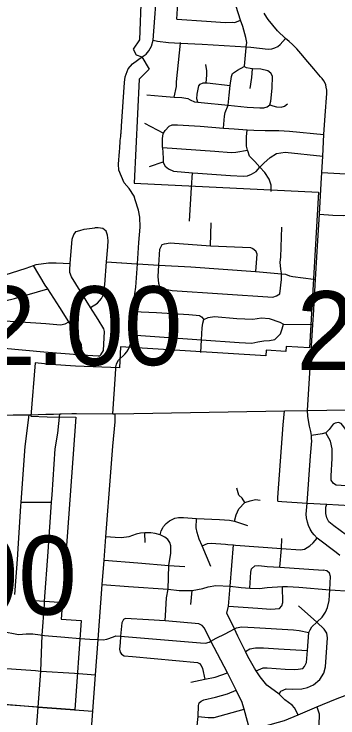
# Model space of a CAD drawing. Extents: x 1659811 to 1934326, y 644115 to 934867.
# Drawn here: x 1874937 to 1879456, y 707919 to 717733 of the extents above; entities that cross this region are included whole.
import ezdxf

# ---------------------------------------------------------------- set-up
doc = ezdxf.new("R2010")
doc.units = 0
for name, color, linetype in [('Default', 7, 'Continuous'), ('GM_X_City_Street', 7, 'Continuous'), ('GM_X_Corporation', 7, 'Continuous'), ('GM_X_US_Route', 7, 'Continuous')]:
    doc.layers.add(name, color=color, linetype=linetype)

msp = doc.modelspace()

# ---------------------------------------------------------------- linework, layer by layer
at = {"layer": 'GM_X_City_Street'}
for points in [[(1876678.7, 717104.9), (1876722.7, 717135.3), (1876777.9, 717173.5), (1876815.9, 717222.4), (1876853.1, 717283.5), (1876879.5, 717368.7), (1876936, 718181.2), (1876980.7, 718897.3), (1877015.2, 719447.8), (1877022.5, 719520.1), (1877031.3, 719696.6), (1877033.8, 719770), (1877028.6, 719881.7), (1877001.4, 719998.6), (1876966.1, 720120.9), (1876947.7, 720227.2), (1876946.8, 720372.3), (1876955.9, 720520), (1876971.9, 720757.5)], [(1877206.3, 717661.5), (1877225.3, 717961.9), (1877225.5, 717965.8), (1877238.8, 718272.3), (1877239, 718276.3), (1877264.4, 718586.4)], [(1877860.6, 716142.8), (1877872.5, 716307.6), (1877883.7, 716359.4), (1877926.2, 716462.2), (1877937.4, 716600.7), (1877954.2, 716738.7), (1877969.7, 716864.5), (1877986.5, 716902.2), (1878053.5, 716948.7), (1878146.4, 717001.9), (1878150.7, 717004.4), (1878174.8, 717260.4), (1878176.2, 717274.8), (1878182.6, 717338.4), (1878172.3, 717406.8), (1878128, 717558.3), (1878097.9, 717649.2), (1878035, 717839.3)], [(1879037.6, 717065.2), (1879008.2, 717098.2), (1878963.9, 717151.2), (1878884, 717249.3), (1878823.3, 717310.5), (1878776.4, 717349.1), (1878725.2, 717391.6), (1878611.5, 717497.5), (1878481.7, 717655.9), (1878462.2, 717683.3), (1878424.9, 717747.5)], [(1877206.3, 717661.5), (1877622.8, 717633.1), (1877881.9, 717616.6), (1877981.7, 717618.1), (1878017.7, 717617.2), (1878097.9, 717649.2)], [(1876879.5, 717368.7), (1876937.3, 717357.2), (1877091.5, 717336.7), (1877260, 717328.5), (1877559.2, 717313.9), (1878176.2, 717274.8), (1878238.9, 717270.8), (1878483.5, 717245.3), (1878532.4, 717248.9), (1878576.8, 717262.3), (1878617.5, 717278.8), (1878651.7, 717307.7), (1878725.2, 717391.6)], [(1877170.2, 716573.7), (1877201.8, 716723.3), (1877205.3, 716787.4), (1877260, 717328.5), (1877260.8, 717336)], [(1876429.4, 716074.4), (1876434.1, 716170.3), (1876479.9, 716778), (1876486.3, 716859.3), (1876530.2, 716971.2), (1876588.7, 717040.3), (1876657.6, 717090.4), (1876678.7, 717104.9)], [(1877616.3, 716774.6), (1877626.8, 716883.1), (1877628.2, 716941.2), (1877612.3, 717027.8)], [(1878507.1, 716468.2), (1878520.3, 716518), (1878538.6, 716697.9), (1878544.7, 716868.2), (1878519.6, 716906.9), (1878476.6, 716942.1), (1878381.3, 716964.5), (1878261.7, 716970.7), (1878229.7, 716972.3), (1878178.1, 716981.6), (1878146.4, 717001.9)], [(1879029, 712206.7), (1879107.1, 713403.8), (1879113.2, 713534.9), (1879141.8, 714032.3), (1879169.6, 714501), (1879197.4, 714941.1), (1879221.7, 715369.1), (1879231.2, 715521.9), (1879244.3, 715751), (1879260.8, 716052.2), (1879278.1, 716317), (1879300.7, 716623.4), (1879300.7, 716672), (1879293.7, 716715.4), (1879285.1, 716745), (1879275.5, 716771), (1879258.2, 716803.1), (1879235.6, 716834.4), (1879213, 716859.5), (1879121.1, 716971.3), (1879037.6, 717065.2)], [(1878233.1, 716695.5), (1878254.7, 716849.4), (1878261.7, 716970.7)], [(1877503.2, 716504.1), (1877489.1, 716551.7), (1877492.6, 716613.8), (1877515.4, 716733.5), (1877531.9, 716757.2), (1877574.3, 716774.2), (1877616.3, 716774.6), (1877632.2, 716774.7), (1877954.2, 716738.7)], [(1876789.8, 716607.3), (1877004.8, 716585.9), (1877170.2, 716573.7)], [(1877170.2, 716573.7), (1877277.9, 716569), (1877361.4, 716556.9), (1877394.9, 716538), (1877454.1, 716508.5), (1877503.2, 716504.1), (1877547.7, 716500.1), (1877926.2, 716462.2), (1878187, 716436), (1878366.3, 716423.6), (1878422.3, 716426.2), (1878466.5, 716439.1), (1878507.1, 716468.2)], [(1878507.1, 716468.2), (1878548.6, 716451.1), (1878600.2, 716437.8), (1878662.1, 716436.2), (1878710.3, 716449.1), (1878751, 716482.1)], [(1876756.4, 716213.1), (1877023.6, 716074.3)], [(1877007.7, 715872), (1877008.7, 715998.3), (1877016.2, 716062.3), (1877023.6, 716074.3), (1877045.3, 716109.7), (1877100.6, 716168.4), (1877143, 716187.4), (1877218.9, 716189.5), (1877531.7, 716167.7), (1877860.6, 716142.8), (1878006, 716131.8), (1878187.4, 716120.6), (1878281.1, 716114.9), (1878440.7, 716110.9), (1878630.2, 716108.2), (1878781.7, 716098.4), (1879260.8, 716052.2)], [(1878526, 715256.6), (1878522.1, 715347), (1878494.2, 715431.9), (1878436.5, 715521.5), (1878368.3, 715597.5), (1878366.5, 715599.5), (1878294.5, 715677.5), (1878222.4, 715751.5), (1878196.3, 715826.3), (1878193.8, 715835.9), (1878179.9, 715890.9), (1878179, 716019.2), (1878187.4, 716120.6)], [(1876419.5, 715969.3), (1876425.8, 716025.6), (1876428.6, 716059.6), (1876429.4, 716074.4)], [(1876411.8, 715864), (1876418.3, 715958.8), (1876419.5, 715969.3)], [(1876564, 713145), (1876569.3, 713170.8), (1876573.9, 713203.4), (1876576.4, 713258.5), (1876601.2, 713585.5), (1876611.4, 713748.4), (1876622.9, 713832.1), (1876635.1, 713923.1), (1876658.5, 714248.7), (1876680.2, 714549.8), (1876695.7, 714760.2), (1876692.2, 714900), (1876671, 714998.6), (1876628.7, 715143), (1876611.4, 715194.8), (1876541, 715300.9), (1876472.1, 715381.2), (1876400.7, 715555.7), (1876396, 715638.6), (1876408.6, 715815.5), (1876411.8, 715864)], [(1877007.7, 715872), (1877739, 715819.7), (1877968.2, 715803.9), (1878032.1, 715806.3), (1878193.8, 715835.9)], [(1877007.7, 715872), (1877016.1, 715723.4), (1877018.2, 715673), (1877018.6, 715663.2), (1877043.4, 715612.4), (1877090.3, 715573.2), (1877161.5, 715543.4), (1877424.3, 715519.7), (1877500.1, 715512.8), (1877954.5, 715481.4), (1878139.9, 715472.8), (1878193.9, 715477.5), (1878248.4, 715502.2), (1878313.1, 715538.7), (1878368.3, 715597.5), (1878419.7, 715652.3), (1878509.4, 715732.3), (1878598.6, 715788.2), (1878718.8, 715805.2), (1879244.3, 715751)], [(1876827.4, 715607.2), (1877018.2, 715673)], [(1877414.6, 715313.8), (1877424.3, 715519.7)], [(1879231.2, 715521.9), (1879567.9, 715504.3), (1879672.8, 715494.4), (1879709.9, 715483.5), (1879768.7, 715459.1), (1879817.5, 715428.3), (1879858.5, 715383.8), (1879918.4, 715315.5), (1879930.4, 715301.8), (1880012.9, 715249.6), (1880141.9, 715218.3), (1880319.4, 715207.9), (1880518.7, 715194.9), (1880761.8, 715176.8), (1880823, 715151.2), (1880917.5, 715092.7), (1880993.7, 715024.6), (1881036.1, 714963.4), (1881105.2, 714845.4), (1881145.3, 714772.2), (1881178.4, 714737.3), (1881309.9, 714617.4)], [(1877383.8, 714843.1), (1877414.6, 715313.8)], [(1879197.4, 714941.1), (1879385.2, 714930), (1879535.3, 714924.6), (1879597.7, 714931.8), (1879655.6, 714930.9), (1879710.7, 714930.9)], [(1876145.7, 712981.7), (1876184.3, 713041.4), (1876201, 713305.9), (1876191.4, 713346), (1876108.8, 713475.2), (1876003.7, 713642.9), (1875737.1, 714068.4), (1875713.7, 714128.8), (1875716.1, 714166.8), (1875719, 714253), (1875746.5, 714595.5), (1875769.1, 714659.4), (1875803.5, 714699.2), (1875855.6, 714716.7), (1875915.8, 714734.1), (1876065.9, 714754.6)], [(1876003.7, 713642.9), (1876099.1, 713703.9), (1876155.7, 713765.4), (1876186.2, 713821.2), (1876205.7, 713961.3), (1876226.9, 714279.8), (1876247, 714486.1), (1876247.9, 714574.3), (1876242.6, 714648.5), (1876223.2, 714706.8), (1876173.6, 714741.4), (1876109.8, 714754.1), (1876065.9, 714754.6)], [(1877676.1, 714501.3), (1877689.3, 714819.9)], [(1878645, 713831.5), (1878668.5, 714029.7), (1878669.1, 714112.4), (1878669.2, 714121.9), (1878659.6, 714176), (1878650.4, 714272.3), (1878660.9, 714342.3), (1878672.1, 714763)], [(1877002.4, 714520.5), (1877034.4, 714530.3), (1877116.3, 714543.6), (1877676.1, 714501.3), (1878235, 714478.1), (1878268.8, 714463.8), (1878308.5, 714433.4)], [(1876971.9, 713925.7), (1876956.3, 713977.9), (1876947.1, 714074.2), (1876957.5, 714232.1), (1876972, 714452.6), (1876984.2, 714482.6), (1877002.4, 714520.5)], [(1878311.5, 714143.3), (1878328, 714383.2), (1878308.5, 714433.4)], [(1873718.4, 713828.1), (1874109.6, 713798.7), (1874135.2, 713801.8), (1874185.6, 713807.9), (1874260, 713849.3), (1874427.3, 713991.8), (1874483.6, 714021.3), (1874567.7, 714042.5), (1874703.9, 714065.1), (1875106.8, 714189.3), (1875210, 714229.1), (1875243.3, 714241.9), (1875415.3, 714264.2), (1875523.3, 714263.1), (1875719, 714253)], [(1876226.9, 714279.8), (1876436.6, 714264.6), (1876439.4, 714264.4)], [(1876439.4, 714264.4), (1876646.2, 714249.4), (1876658.5, 714248.7), (1876957.5, 714232.1), (1877403.3, 714207.4), (1878304, 714143.9), (1878311.5, 714143.3), (1878669.1, 714112.4), (1878673.3, 714112), (1878725.2, 714105.4), (1878779, 714080.8), (1878826.8, 714072.3), (1879113, 714035.9), (1879141.8, 714032.3)], [(1875886.1, 712983.3), (1875884.7, 713058.6), (1875877.3, 713118.8), (1875818.7, 713249.7), (1875699.8, 713442.1), (1875576.9, 713641.1), (1875406.1, 713900.5), (1875372.2, 713952), (1875210, 714229.1)], [(1874559.8, 713471.6), (1874594.9, 713567.1), (1874615.4, 713627.1), (1874659.9, 713676.7), (1874712.2, 713706.2), (1874808.4, 713735.3), (1874942.6, 713766), (1875406.1, 713900.5)], [(1876971.9, 713925.7), (1877005.6, 713905.3), (1877141.1, 713880.2), (1878546.9, 713786.3), (1878596.9, 713801.9), (1878645, 713831.5)], [(1874135.2, 713801.8), (1874150.8, 713726.1), (1874145, 713499.6), (1874144.2, 713467.6), (1874133.8, 713227.1), (1874145.2, 713172.9), (1874184.8, 713138.4), (1874242.5, 713117.8), (1874490.2, 713101.2), (1875354.7, 713024), (1875886.1, 712983.3), (1876111.6, 712966), (1876131.6, 712969.8), (1876145.7, 712981.7)], [(1876601.2, 713585.5), (1876923.1, 713571), (1877374.5, 713542.2), (1877476.3, 713535.1), (1877522.2, 713528.7), (1877554.1, 713512.3), (1877585.6, 713471.9)], [(1874145, 713499.6), (1874559.8, 713471.6), (1874741.7, 713459.4), (1875380.7, 713416.6), (1875584.4, 713400.5), (1875650.5, 713413.8), (1875699.8, 713442.1)], [(1877543, 713013.2), (1877553.1, 713191.7), (1877562.5, 713355.8), (1877573.1, 713421.9), (1877585.6, 713471.9)], [(1877585.6, 713471.9), (1877645.9, 713503.3), (1877733.9, 713516.4), (1878045.4, 713487.1), (1878267.2, 713480.8), (1878387.3, 713495.6), (1878497.1, 713490.4), (1878644.4, 713434.8), (1878694.1, 713408.2), (1879107.1, 713403.8)], [(1876576.4, 713258.5), (1877553.1, 713191.7), (1878078, 713152), (1878253.8, 713144.1), (1878335.9, 713161.3), (1878422, 713178.5), (1878500, 713181.7), (1878576, 713194.9), (1878654.8, 713276.3), (1878679.5, 713344.2), (1878694.1, 713408.2)], [(1876457.7, 712967.2), (1876481.5, 712989), (1876512.1, 713023.1), (1876532.5, 713058.4), (1876542.8, 713083.9), (1876561.7, 713134), (1876564, 713145)], [(1876356.4, 712791.7), (1876358.1, 712815.8), (1876366, 712852.4), (1876373.7, 712876), (1876394.1, 712906.6), (1876416.8, 712929.8), (1876457.7, 712967.2)], [(1876313.9, 712159.7), (1876351, 712711.6), (1876356.4, 712791.7)], [(1878619.2, 710941.5), (1878615.6, 710992.2), (1878693.4, 712003.3), (1878711.4, 712202.3)], [(1879480.4, 710182.5), (1879432.7, 710227.6), (1879167, 710423.8), (1879124.5, 710471.5), (1879096.7, 710502.8), (1879067.2, 710548.8), (1879045.5, 710600.4), (1879030.8, 710650.4), (1879018.6, 710708.5), (1879014.3, 710758), (1879024.7, 710914.2), (1879075, 711573.1), (1879089.8, 711780.5), (1879088.5, 711814), (1879085.4, 711857.8), (1879077.6, 711912.5), (1879060.3, 711985.4), (1879043.7, 712066.1), (1879034.2, 712126), (1879029, 712206.7)], [(1874989.5, 710195.9), (1874990.2, 710205.1), (1875031, 710870.3), (1875035.2, 710926), (1875093.4, 711701.6), (1875146.8, 712146.7)], [(1875274, 708070.5), (1875309.2, 708571), (1875327.7, 709073.2), (1875360.8, 709499.6), (1875364.1, 709546.3), (1875414.2, 710232.8), (1875461.4, 710927.9), (1875468.3, 711028.2), (1875510.8, 711669.2), (1875549.4, 711889.4), (1875577.1, 712158.6)], [(1875999, 707512.6), (1876034.9, 708014), (1876073.8, 708518.4), (1876109.2, 709012), (1876168.6, 709781.4), (1876196.2, 710118.6), (1876219.5, 710443.8), (1876289.3, 711347.6), (1876316.4, 711706.5), (1876348.6, 712046.8), (1876346.1, 712157.6)], [(1879624.8, 710882.4), (1879644.8, 711149.5), (1879673.7, 711560.2), (1879666.5, 711657.8), (1879650.2, 711762.7), (1879592.3, 711898.4), (1879539.9, 711979.8), (1879501.9, 712023.2), (1879462.1, 712035.9), (1879416.9, 712030.4), (1879387.9, 712014.2), (1879333.7, 711940), (1879288.4, 711893), (1879236, 711880.3), (1879085.4, 711857.8)], [(1879644.8, 711149.5), (1879433.2, 711164), (1879395.2, 711187.5), (1879359, 711234.6), (1879359, 711294.2), (1879375.3, 711538.4), (1879373.5, 711672.3), (1879353.6, 711779), (1879288.4, 711893)], [(1878158.3, 710924.1), (1878120, 710981.6), (1878070.8, 711026.2), (1878044.5, 711120.9)], [(1875035.2, 710926), (1875461.4, 710927.9)], [(1878011.4, 710662.3), (1878034.9, 710749.6), (1878075.3, 710834.7), (1878158.3, 710924.1), (1878232.8, 710945.4), (1878305.2, 710964.6), (1878371.2, 710956.1)], [(1878619.2, 710941.5), (1878671.6, 710936.1), (1879024.7, 710914.2), (1879299.3, 710899.9), (1879624.8, 710882.4), (1880386.7, 710839.8), (1880636.5, 710826.2), (1881420.3, 710783.9), (1881864.4, 710758.4), (1882139.5, 710742.5), (1882310.9, 710730.9), (1882394.3, 710707.3), (1882501.4, 710650.1)], [(1879943.3, 709691.6), (1879898, 709966.6), (1879869.1, 710064.2), (1879805.8, 710203.5), (1879735.2, 710313.9), (1879673.7, 710382.6), (1879576.1, 710465.8), (1879397, 710596.1), (1879330, 710652.1), (1879299.3, 710708.2), (1879286.6, 710769.7), (1879288.4, 710856.5), (1879299.3, 710899.9)], [(1877012.5, 710570), (1877021.6, 710587.8), (1877058.8, 710631.5), (1877107.8, 710666.6), (1877179.1, 710703.8), (1877233.4, 710713.4), (1877300.4, 710713.4), (1877484.6, 710700.6), (1877801, 710686.6), (1877941.2, 710677.2), (1878011.4, 710662.3), (1878083.8, 710641), (1878194.5, 710600.6)], [(1877680.4, 710031.1), (1877563.3, 710319.6), (1877520.8, 710413.2), (1877492, 710504.8), (1877479.3, 710570.8), (1877484.6, 710700.6)], [(1876973.7, 710473.9), (1876990.7, 710527.1), (1877012.5, 710570)], [(1877124.8, 710263.2), (1877124.8, 710318.5), (1877112, 710365.3), (1877083.3, 710406.8), (1877038.6, 710440.9), (1876973.7, 710473.9), (1876905.6, 710489.9), (1876843.8, 710498.4), (1876759.7, 710500.5), (1876702.3, 710495.2), (1876641.6, 710479.2), (1876536.2, 710446.2), (1876438.3, 710430.3), (1876349.9, 710433.2), (1876219.5, 710443.8)], [(1876767.2, 710364.3), (1876759.7, 710500.5)], [(1877921.1, 710338.6), (1877996.5, 710332.3), (1878025.9, 710325.6), (1878666.2, 710281.3), (1878935.7, 710263.2), (1878988.2, 710274.1), (1879064.6, 710317), (1879108.9, 710361.3), (1879167, 710423.8)], [(1878644.5, 710019), (1878666.2, 710281.3), (1878675.2, 710420.6)], [(1877563.3, 710319.6), (1877635.7, 710352.6), (1877685.7, 710357.9), (1877885.8, 710341.5), (1877921.1, 710338.6)], [(1878900.4, 707961.4), (1878851.2, 708061.4), (1878818.8, 708095.2), (1878716, 708172.6), (1878635.8, 708248.6), (1878464.8, 708374.9), (1878369.2, 708491), (1878314.6, 708576), (1878289.6, 708614.8), (1878200.8, 708776.8), (1878166.4, 708845.8), (1878060.3, 709058.1), (1878011.4, 709159.1), (1877904.6, 709379.8), (1877927.9, 709479.6), (1877954, 709757.6), (1877996.5, 710332.3)], [(1877053.1, 709429), (1877062.2, 709592.3), (1877087.6, 709712.9), (1877098.3, 710044.2), (1877124.8, 710215.3), (1877124.8, 710263.2)], [(1874946.5, 709638.2), (1874989.4, 710194), (1874989.5, 710195.9)], [(1876196.2, 710118.6), (1876666, 710080.9), (1877098.3, 710044.2)], [(1877098.3, 710044.2), (1877319.8, 710030.4)], [(1878226.4, 709729.9), (1878239.2, 709949.2), (1878252, 709998.1), (1878296.7, 710038.6), (1878354.2, 710045), (1878467.5, 710032.5), (1878644.5, 710019), (1879250.5, 709979.2)], [(1878314.6, 708576), (1878413.4, 708616.4), (1878469.3, 708619.4), (1878720.5, 708600.6), (1878848.1, 708594.1), (1878902.1, 708599.1), (1878964.8, 708606.9), (1878989.5, 708638.1), (1879015.8, 708692.3), (1879028.9, 708858.2), (1879049.7, 709111), (1879066, 709149), (1879093.1, 709190.6), (1879161.8, 709253.9), (1879234.2, 709324.4), (1879281.2, 709395), (1879312, 709456.5), (1879331.9, 709554.2), (1879344.5, 709704.3), (1879351.8, 709888.8), (1879337.3, 709935.8), (1879299.3, 709970.2), (1879250.5, 709979.2)], [(1876168.6, 709781.4), (1876534.2, 709750.7), (1877087.6, 709712.9), (1877242.8, 709696.2), (1877265.2, 709696.2)], [(1877265.2, 709696.2), (1877423.9, 709695.9), (1877568.7, 709723.5), (1877645.9, 709747.5), (1877750.1, 709767.6), (1877954, 709757.6), (1878105.1, 709738.4), (1878226.4, 709729.9), (1878362.1, 709725.8), (1878468.1, 709737.9), (1878680.7, 709751.3), (1878753, 709751.3), (1878909.3, 709741.5), (1879344.5, 709704.3), (1879637.5, 709685.9)], [(1877927.9, 709479.6), (1878337, 709449.7), (1878518.4, 709434.2), (1878639.1, 709445.6), (1878671.6, 709481.8), (1878686.1, 709530.6), (1878680.7, 709751.3)], [(1877403.8, 709499.6), (1877423.9, 709695.9)], [(1875149.5, 709559.9), (1875364.1, 709546.3), (1875564.9, 709533.6)], [(1877044.3, 709271.9), (1877052.9, 709426.9), (1877053.1, 709429)], [(1879161.8, 709253.9), (1878906.4, 709481)], [(1878226.8, 707748.7), (1878147.3, 708039.4), (1878115, 708150), (1878065.3, 708245.6), (1878035.5, 708307.7), (1877916.3, 708546.2), (1877681.8, 708989.3), (1877593.3, 709171.3), (1877560.1, 709208), (1877514.6, 709230.9), (1877044.3, 709271.9), (1876811, 709288.4), (1876494, 709306.5), (1876463.8, 709291), (1876441, 709243.3), (1876423.6, 709061.3)], [(1878635.8, 708248.6), (1878658.9, 708291), (1878735.4, 708323.6), (1878819.1, 708318), (1878952.9, 708325.5), (1879032.2, 708342.5), (1879115.9, 708381.9), (1879201.3, 708455.8), (1879257.2, 708542.8), (1879281.8, 708633.2), (1879309.7, 709035.5), (1879299.3, 709102), (1879264.9, 709154.4), (1879161.8, 709253.9)], [(1876114.4, 709011.6), (1876180, 709007.2), (1876231.2, 709018.8), (1876323.6, 709051.1), (1876357.8, 709062.5), (1876423.6, 709061.3), (1877537.6, 708963.9), (1877609.4, 708962.5), (1877659.6, 708977.6), (1877681.8, 708989.3), (1877758.4, 709029.8), (1877881.3, 709093.6), (1878011.4, 709159.1), (1878042.5, 709174.7), (1878108.6, 709189.5), (1878286.1, 709180.1), (1878836.2, 709145.4), (1878914, 709136.3), (1879049.7, 709111)], [(1874787.3, 709122.6), (1874974.8, 709086.6), (1875004.8, 709084.3), (1875104.8, 709093.3), (1875200.7, 709090.2), (1875301.7, 709076.7), (1875320.2, 709074.2)], [(1875320.2, 709074.2), (1875327.7, 709073.2), (1875362.3, 709068.5), (1875643.9, 709045.6), (1875855.8, 709025.5)], [(1876423.6, 709061.3), (1876417.8, 708965.2), (1876410.2, 708877.1), (1876417.5, 708836.9), (1876434.9, 708808.5), (1876472.4, 708783.7), (1876589.9, 708773.5), (1877494.6, 708690.1), (1877524.3, 708677.5), (1877547.7, 708649), (1877564.9, 708608.6), (1877598.2, 708461.6)], [(1875855.8, 709025.5), (1875996.2, 709016.8), (1876109.2, 709012), (1876114.4, 709011.6)], [(1878166.4, 708845.8), (1878226.7, 708880.6), (1878304.8, 708895.1), (1878418.6, 708896.9), (1878627.9, 708880.9), (1879028.9, 708858.2)], [(1874358.8, 708641.9), (1875233.9, 708579.4), (1875234.9, 708579.3)], [(1875234.9, 708579.3), (1875309.2, 708571), (1875782.6, 708542.9)], [(1875782.6, 708542.9), (1876073.8, 708518.4)], [(1877403.8, 708419.2), (1877598.2, 708461.6), (1877742.3, 708486.9), (1877916.3, 708546.2)], [(1877543.6, 707561.2), (1877492.7, 707704.1), (1877487.7, 707767.4), (1877505.1, 707940.1), (1877510.1, 708092.8), (1877521.2, 708127.6), (1877547.3, 708154.9), (1877584.6, 708173.6), (1877747.1, 708206.2), (1877915.7, 708253.1), (1878035.5, 708307.7)], [(1877688.7, 707605.1), (1877761, 707627), (1878226.8, 707748.7), (1878711.8, 707881.2), (1878900.4, 707961.4), (1879159.5, 708072.6), (1879419.9, 708181), (1879676.6, 708280.5)], [(1874358.2, 708146.5), (1875248.6, 708072.6)], [(1875236.2, 707572.3), (1875274, 708070.5)], [(1875248.6, 708072.6), (1875274, 708070.5), (1876034.9, 708014)], [(1879159.5, 708072.6), (1879194.7, 707975.5), (1879194.7, 707936.1), (1879162.3, 707398.3), (1879145.4, 707358.9), (1879096.1, 707309.6)], [(1877505.1, 707940.1), (1877643, 707926.4), (1877695.2, 707922.7), (1877731.2, 707926.4), (1878147.3, 708039.4)]]:
    msp.add_lwpolyline(points, dxfattribs=at)
at = {"layer": 'GM_X_Corporation'}
msp.add_lwpolyline([(1876712.5, 717999.3), (1876689.2, 717371.5), (1876598.6, 717241.1), (1876642.1, 717166.3), (1876721.2, 717137.9), (1876821.9, 716965.1), (1876681, 716823.1), (1876610.8, 715374.8), (1879183.9, 715249.8), (1879057, 713077.2), (1878734.4, 713096.2), (1878729.3, 713026.4), (1878455, 713046.7), (1878449, 712965.5), (1876420.9, 713091.7), (1876409.8, 712801.8), (1875792, 712825.1), (1875450.9, 712848.5), (1875233.7, 712868.7), (1875172.9, 712126.5), (1875398.6, 712116.5), (1875799.2, 712113.6), (1875596.3, 709297.7), (1875875.5, 709277.5), (1875785.7, 708029.8), (1874240.9, 708141.3)], dxfattribs=at)
at = {"layer": 'GM_X_US_Route'}
for points in [[(1875810.4, 712162.2), (1876313.9, 712159.7), (1876346.1, 712157.6), (1878711.4, 712202.3), (1879029, 712206.7), (1880111.5, 712225.8), (1881007.6, 712230.9), (1881013.7, 712231), (1881998.9, 712251.2), (1882450.5, 712260.4), (1882816.7, 712267.9), (1883124.5, 712274.1), (1883164, 712275.9)], [(1873935.6, 712125.8), (1874926.5, 712143.1), (1874953.4, 712143.5)], [(1874953.4, 712143.5), (1875146.8, 712146.7), (1875167.7, 712147.3)], [(1875167.7, 712147.3), (1875381.9, 712153.2)], [(1875381.9, 712153.2), (1875489, 712156.2)], [(1875489, 712156.2), (1875577.1, 712158.6), (1875596.1, 712159)], [(1875596.1, 712159), (1875744, 712162.5), (1875810.4, 712162.2)]]:
    msp.add_lwpolyline(points, dxfattribs=at)

# ---------------------------------------------------------------- texts
at = {"layer": 'Default'}
for s, p in [('22.00', (1873606.9, 712837.7)), ('24.00', (1878877.8, 712768.9)), ('42.00', (1872132.4, 709358))]:
    msp.add_text(s, height=1100, dxfattribs=at).set_placement(p)

doc.saveas('drawing.dxf')
